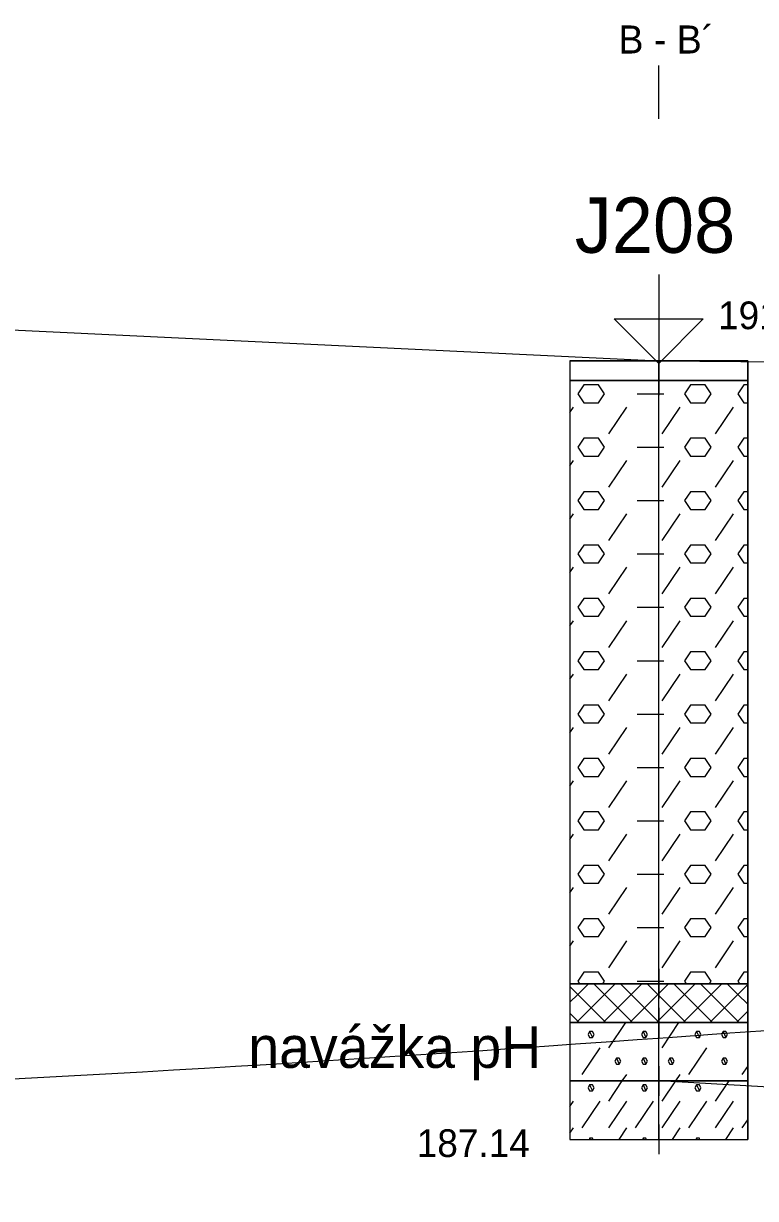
# Model space of a CAD drawing. Extents: x 3042 to 4120, y 576 to 2694.
# Drawn here: x 3282.33 to 3301.15, y 2136.23 to 2166.42 of the extents above; entities that cross this region are included whole.
import ezdxf

# ---------------------------------------------------------------- set-up
doc = ezdxf.new("R2010")
doc.units = 0
for name, color, linetype in [('11', 7, 'Continuous'), ('15', 7, 'Continuous'), ('16', 7, 'Continuous'), ('17', 7, 'Continuous'), ('18', 7, 'Continuous'), ('22', 7, 'Continuous'), ('51', 7, 'Continuous'), ('52', 7, 'Continuous'), ('53', 7, 'Continuous'), ('56', 7, 'Continuous'), ('HPV', 7, 'Continuous'), ('rozhraní', 7, 'Continuous')]:
    doc.layers.add(name, color=color, linetype=linetype)

msp = doc.modelspace()

# ---------------------------------------------------------------- linework, layer by layer
at = {"layer": '11'}
for p, q in [((3266.332, 2159.302), (3298.662, 2157.752)), ((3298.662, 2157.752), (3367.862, 2157.202))]:
    msp.add_line(p, q, dxfattribs=at)
at = {"layer": '15'}
msp.add_lwpolyline([(3298.662, 2159.974), (3298.662, 2157.688), (3297.519, 2158.831), (3299.805, 2158.831), (3298.662, 2157.688)], dxfattribs=at)
at = {"layer": '18'}
for p, q in [((3298.662, 2137.752), (3298.662, 2157.752)), ((3298.662, 2138.133), (3298.662, 2137.371)), ((3298.281, 2137.752), (3299.043, 2137.752))]:
    msp.add_line(p, q, dxfattribs=at)
at = {"layer": '22'}
msp.add_lwpolyline([(3298.662, 2163.974), (3298.662, 2163.974), (3298.662, 2165.343)], dxfattribs=at)
at = {"layer": '51'}
for p, q in [((3297.38, 2157.251), (3297.381, 2157.252)), ((3298.752, 2157.251), (3298.752, 2157.252)), ((3300.124, 2157.251), (3300.124, 2157.252)), ((3298.104, 2156.908), (3298.79, 2156.908)), ((3296.376, 2156.43), (3296.466, 2156.565)), ((3297.38, 2155.879), (3297.838, 2156.565)), ((3298.752, 2155.879), (3299.209, 2156.565)), ((3300.124, 2155.879), (3300.581, 2156.565)), ((3300.848, 2156.679), (3300.948, 2156.679)), ((3298.104, 2155.536), (3298.79, 2155.536)), ((3296.376, 2155.058), (3296.466, 2155.194)), ((3297.38, 2154.508), (3297.838, 2155.194)), ((3298.752, 2154.508), (3299.209, 2155.194)), ((3300.124, 2154.508), (3300.581, 2155.194)), ((3300.848, 2155.308), (3300.948, 2155.308)), ((3298.104, 2154.165), (3298.79, 2154.165)), ((3296.376, 2153.686), (3296.466, 2153.822)), ((3297.38, 2153.136), (3297.838, 2153.822)), ((3298.752, 2153.136), (3299.209, 2153.822)), ((3300.124, 2153.136), (3300.581, 2153.822)), ((3300.848, 2153.936), (3300.948, 2153.936)), ((3298.104, 2152.793), (3298.79, 2152.793)), ((3296.376, 2152.315), (3296.466, 2152.45)), ((3297.38, 2151.765), (3297.838, 2152.45)), ((3298.752, 2151.765), (3299.209, 2152.45)), ((3300.124, 2151.765), (3300.581, 2152.45)), ((3300.848, 2152.565), (3300.948, 2152.565)), ((3298.104, 2151.422), (3298.79, 2151.422)), ((3300.848, 2151.193), (3300.948, 2151.193)), ((3296.376, 2150.943), (3296.466, 2151.079)), ((3297.38, 2150.393), (3297.838, 2151.079)), ((3298.752, 2150.393), (3299.209, 2151.079)), ((3300.124, 2150.393), (3300.581, 2151.079)), ((3298.104, 2150.05), (3298.79, 2150.05)), ((3296.376, 2149.572), (3296.466, 2149.707)), ((3297.38, 2149.021), (3297.838, 2149.707)), ((3298.752, 2149.021), (3299.209, 2149.707)), ((3300.124, 2149.021), (3300.581, 2149.707)), ((3300.848, 2149.821), (3300.948, 2149.821)), ((3298.104, 2148.678), (3298.79, 2148.678)), ((3300.848, 2148.45), (3300.948, 2148.45)), ((3296.376, 2148.2), (3296.466, 2148.336)), ((3297.38, 2147.65), (3297.838, 2148.336)), ((3298.752, 2147.65), (3299.209, 2148.336)), ((3300.124, 2147.65), (3300.581, 2148.336)), ((3298.104, 2147.307), (3298.79, 2147.307)), ((3296.376, 2146.828), (3296.466, 2146.964)), ((3297.38, 2146.278), (3297.838, 2146.964)), ((3298.752, 2146.278), (3299.209, 2146.964)), ((3300.124, 2146.278), (3300.581, 2146.964)), ((3300.848, 2147.078), (3300.948, 2147.078)), ((3298.104, 2145.935), (3298.79, 2145.935)), ((3300.848, 2145.707), (3300.948, 2145.707)), ((3296.376, 2145.457), (3296.466, 2145.592)), ((3297.38, 2144.907), (3297.838, 2145.592)), ((3298.752, 2144.907), (3299.209, 2145.592)), ((3300.124, 2144.907), (3300.581, 2145.592)), ((3298.104, 2144.564), (3298.79, 2144.564)), ((3296.376, 2144.085), (3296.466, 2144.221)), ((3297.38, 2143.535), (3297.838, 2144.221)), ((3298.752, 2143.535), (3299.209, 2144.221)), ((3300.124, 2143.535), (3300.581, 2144.221)), ((3300.848, 2144.335), (3300.948, 2144.335)), ((3298.104, 2143.192), (3298.79, 2143.192)), ((3300.848, 2142.963), (3300.948, 2142.963)), ((3296.376, 2142.714), (3296.466, 2142.849)), ((3297.38, 2142.163), (3297.838, 2142.849)), ((3298.752, 2142.163), (3299.209, 2142.849)), ((3300.124, 2142.163), (3300.581, 2142.849)), ((3296.58, 2141.478), (3296.854, 2141.752)), ((3296.992, 2141.752), (3297.266, 2141.478)), ((3297.266, 2141.478), (3297.54, 2141.752)), ((3297.678, 2141.752), (3297.952, 2141.478)), ((3297.952, 2141.478), (3298.226, 2141.752)), ((3298.104, 2141.82), (3298.79, 2141.82)), ((3298.364, 2141.752), (3298.638, 2141.478)), ((3298.638, 2141.478), (3298.912, 2141.752)), ((3299.05, 2141.752), (3299.324, 2141.478)), ((3299.324, 2141.478), (3299.598, 2141.752)), ((3299.735, 2141.752), (3300.009, 2141.478)), ((3300.009, 2141.478), (3300.283, 2141.752)), ((3300.421, 2141.752), (3300.695, 2141.478)), ((3300.695, 2141.478), (3300.948, 2141.73)), ((3296.376, 2141.682), (3296.58, 2141.478)), ((3296.376, 2141.273), (3296.58, 2141.478)), ((3296.58, 2141.478), (3297.266, 2140.792)), ((3296.58, 2140.792), (3297.266, 2141.478)), ((3297.266, 2141.478), (3297.952, 2140.792)), ((3297.266, 2140.792), (3297.952, 2141.478)), ((3297.952, 2141.478), (3298.638, 2140.792)), ((3297.952, 2140.792), (3298.638, 2141.478)), ((3298.638, 2141.478), (3299.324, 2140.792)), ((3298.638, 2140.792), (3299.324, 2141.478)), ((3299.324, 2141.478), (3300.009, 2140.792)), ((3299.324, 2140.792), (3300.009, 2141.478)), ((3300.009, 2141.478), (3300.695, 2140.792)), ((3300.009, 2140.792), (3300.695, 2141.478)), ((3300.695, 2141.478), (3300.948, 2141.225)), ((3296.376, 2140.996), (3296.58, 2140.792)), ((3300.695, 2140.792), (3300.948, 2141.044)), ((3296.54, 2140.752), (3296.58, 2140.792)), ((3296.58, 2140.792), (3296.621, 2140.752)), ((3297.226, 2140.752), (3297.266, 2140.792)), ((3297.266, 2140.792), (3297.306, 2140.752)), ((3297.38, 2140.106), (3297.811, 2140.752)), ((3297.912, 2140.752), (3297.952, 2140.792)), ((3297.952, 2140.792), (3297.992, 2140.752)), ((3298.598, 2140.752), (3298.638, 2140.792)), ((3298.638, 2140.792), (3298.678, 2140.752)), ((3298.752, 2140.106), (3299.182, 2140.752)), ((3299.283, 2140.752), (3299.324, 2140.792)), ((3299.324, 2140.792), (3299.364, 2140.752)), ((3299.969, 2140.752), (3300.009, 2140.792)), ((3300.009, 2140.792), (3300.05, 2140.752)), ((3300.655, 2140.752), (3300.695, 2140.792)), ((3300.695, 2140.792), (3300.735, 2140.752)), ((3296.695, 2139.42), (3297.152, 2140.106)), ((3299.438, 2139.42), (3299.895, 2140.106)), ((3300.809, 2139.42), (3300.948, 2139.628)), ((3297.725, 2139.252), (3297.838, 2139.42)), ((3299.097, 2139.252), (3299.209, 2139.42)), ((3297.38, 2138.734), (3297.725, 2139.252)), ((3298.752, 2138.734), (3299.097, 2139.252)), ((3300.124, 2138.734), (3300.468, 2139.252)), ((3296.376, 2138.599), (3296.466, 2138.734)), ((3296.695, 2138.049), (3297.152, 2138.734)), ((3297.38, 2138.049), (3297.838, 2138.734)), ((3298.066, 2138.049), (3298.523, 2138.734)), ((3298.752, 2138.049), (3299.209, 2138.734)), ((3299.438, 2138.049), (3299.895, 2138.734)), ((3300.124, 2138.049), (3300.581, 2138.734)), ((3300.809, 2138.049), (3300.948, 2138.256)), ((3296.376, 2137.913), (3296.466, 2138.049)), ((3297.64, 2137.752), (3297.838, 2138.049)), ((3299.011, 2137.752), (3299.209, 2138.049)), ((3300.383, 2137.752), (3300.581, 2138.049)), ((3296.885, 2137.782), (3296.87, 2137.752)), ((3298.257, 2137.782), (3298.242, 2137.752)), ((3299.628, 2137.782), (3299.613, 2137.752))]:
    msp.add_line(p, q, dxfattribs=at)
for points in [[(3296.376, 2157.252), (3300.948, 2157.252), (3300.948, 2157.752), (3296.376, 2157.752)], [(3296.376, 2141.752), (3300.948, 2141.752), (3300.948, 2157.252), (3296.376, 2157.252)], [(3296.376, 2140.752), (3300.948, 2140.752), (3300.948, 2141.752), (3296.376, 2141.752)], [(3296.376, 2139.252), (3300.948, 2139.252), (3300.948, 2140.752), (3296.376, 2140.752)], [(3296.376, 2137.752), (3300.948, 2137.752), (3300.948, 2139.252), (3296.376, 2139.252)]]:
    msp.add_lwpolyline(points, close=True, dxfattribs=at)
for points in [[(3296.733, 2156.679), (3297.114, 2156.679), (3297.266, 2156.908), (3297.114, 2157.137), (3296.733, 2157.137), (3296.58, 2156.908), (3296.733, 2156.679)], [(3299.476, 2156.679), (3299.857, 2156.679), (3300.009, 2156.908), (3299.857, 2157.137), (3299.476, 2157.137), (3299.324, 2156.908), (3299.476, 2156.679)], [(3300.948, 2157.137), (3300.848, 2157.137), (3300.695, 2156.908), (3300.848, 2156.679)], [(3296.733, 2155.308), (3297.114, 2155.308), (3297.266, 2155.536), (3297.114, 2155.765), (3296.733, 2155.765), (3296.58, 2155.536), (3296.733, 2155.308)], [(3299.476, 2155.308), (3299.857, 2155.308), (3300.009, 2155.536), (3299.857, 2155.765), (3299.476, 2155.765), (3299.324, 2155.536), (3299.476, 2155.308)], [(3300.948, 2155.765), (3300.848, 2155.765), (3300.695, 2155.536), (3300.848, 2155.308)], [(3296.733, 2153.936), (3297.114, 2153.936), (3297.266, 2154.165), (3297.114, 2154.393), (3296.733, 2154.393), (3296.58, 2154.165), (3296.733, 2153.936)], [(3299.476, 2153.936), (3299.857, 2153.936), (3300.009, 2154.165), (3299.857, 2154.393), (3299.476, 2154.393), (3299.324, 2154.165), (3299.476, 2153.936)], [(3300.948, 2154.393), (3300.848, 2154.393), (3300.695, 2154.165), (3300.848, 2153.936)], [(3296.733, 2152.565), (3297.114, 2152.565), (3297.266, 2152.793), (3297.114, 2153.022), (3296.733, 2153.022), (3296.58, 2152.793), (3296.733, 2152.565)], [(3299.476, 2152.565), (3299.857, 2152.565), (3300.009, 2152.793), (3299.857, 2153.022), (3299.476, 2153.022), (3299.324, 2152.793), (3299.476, 2152.565)], [(3300.948, 2153.022), (3300.848, 2153.022), (3300.695, 2152.793), (3300.848, 2152.565)], [(3296.733, 2151.193), (3297.114, 2151.193), (3297.266, 2151.422), (3297.114, 2151.65), (3296.733, 2151.65), (3296.58, 2151.422), (3296.733, 2151.193)], [(3299.476, 2151.193), (3299.857, 2151.193), (3300.009, 2151.422), (3299.857, 2151.65), (3299.476, 2151.65), (3299.324, 2151.422), (3299.476, 2151.193)], [(3300.948, 2151.65), (3300.848, 2151.65), (3300.695, 2151.422), (3300.848, 2151.193)], [(3296.733, 2149.821), (3297.114, 2149.821), (3297.266, 2150.05), (3297.114, 2150.279), (3296.733, 2150.279), (3296.58, 2150.05), (3296.733, 2149.821)], [(3299.476, 2149.821), (3299.857, 2149.821), (3300.009, 2150.05), (3299.857, 2150.279), (3299.476, 2150.279), (3299.324, 2150.05), (3299.476, 2149.821)], [(3300.948, 2150.279), (3300.848, 2150.279), (3300.695, 2150.05), (3300.848, 2149.821)], [(3296.733, 2148.45), (3297.114, 2148.45), (3297.266, 2148.678), (3297.114, 2148.907), (3296.733, 2148.907), (3296.58, 2148.678), (3296.733, 2148.45)], [(3299.476, 2148.45), (3299.857, 2148.45), (3300.009, 2148.678), (3299.857, 2148.907), (3299.476, 2148.907), (3299.324, 2148.678), (3299.476, 2148.45)], [(3300.948, 2148.907), (3300.848, 2148.907), (3300.695, 2148.678), (3300.848, 2148.45)], [(3296.733, 2147.078), (3297.114, 2147.078), (3297.266, 2147.307), (3297.114, 2147.535), (3296.733, 2147.535), (3296.58, 2147.307), (3296.733, 2147.078)], [(3299.476, 2147.078), (3299.857, 2147.078), (3300.009, 2147.307), (3299.857, 2147.535), (3299.476, 2147.535), (3299.324, 2147.307), (3299.476, 2147.078)], [(3300.948, 2147.535), (3300.848, 2147.535), (3300.695, 2147.307), (3300.848, 2147.078)], [(3296.733, 2145.707), (3297.114, 2145.707), (3297.266, 2145.935), (3297.114, 2146.164), (3296.733, 2146.164), (3296.58, 2145.935), (3296.733, 2145.707)], [(3299.476, 2145.707), (3299.857, 2145.707), (3300.009, 2145.935), (3299.857, 2146.164), (3299.476, 2146.164), (3299.324, 2145.935), (3299.476, 2145.707)], [(3300.948, 2146.164), (3300.848, 2146.164), (3300.695, 2145.935), (3300.848, 2145.707)], [(3296.733, 2144.335), (3297.114, 2144.335), (3297.266, 2144.564), (3297.114, 2144.792), (3296.733, 2144.792), (3296.58, 2144.564), (3296.733, 2144.335)], [(3299.476, 2144.335), (3299.857, 2144.335), (3300.009, 2144.564), (3299.857, 2144.792), (3299.476, 2144.792), (3299.324, 2144.564), (3299.476, 2144.335)], [(3300.948, 2144.792), (3300.848, 2144.792), (3300.695, 2144.564), (3300.848, 2144.335)], [(3296.733, 2142.963), (3297.114, 2142.963), (3297.266, 2143.192), (3297.114, 2143.421), (3296.733, 2143.421), (3296.58, 2143.192), (3296.733, 2142.963)], [(3299.476, 2142.963), (3299.857, 2142.963), (3300.009, 2143.192), (3299.857, 2143.421), (3299.476, 2143.421), (3299.324, 2143.192), (3299.476, 2142.963)], [(3300.948, 2143.421), (3300.848, 2143.421), (3300.695, 2143.192), (3300.848, 2142.963)], [(3297.22, 2141.752), (3297.266, 2141.82), (3297.114, 2142.049), (3296.733, 2142.049), (3296.58, 2141.82), (3296.626, 2141.752)], [(3299.963, 2141.752), (3300.009, 2141.82), (3299.857, 2142.049), (3299.476, 2142.049), (3299.324, 2141.82), (3299.369, 2141.752)], [(3300.948, 2142.049), (3300.848, 2142.049), (3300.695, 2141.82), (3300.741, 2141.752)], [(3296.885, 2140.525), (3296.847, 2140.449), (3296.885, 2140.373), (3296.961, 2140.373), (3296.999, 2140.449), (3296.961, 2140.525), (3296.885, 2140.525), (3296.961, 2140.373)], [(3298.257, 2140.525), (3298.219, 2140.449), (3298.257, 2140.373), (3298.333, 2140.373), (3298.371, 2140.449), (3298.333, 2140.525), (3298.257, 2140.525), (3298.333, 2140.373)], [(3299.628, 2140.525), (3299.59, 2140.449), (3299.628, 2140.373), (3299.705, 2140.373), (3299.743, 2140.449), (3299.705, 2140.525), (3299.628, 2140.525), (3299.705, 2140.373)], [(3300.314, 2140.525), (3300.276, 2140.449), (3300.314, 2140.373), (3300.39, 2140.373), (3300.428, 2140.449), (3300.39, 2140.525), (3300.314, 2140.525), (3300.39, 2140.373)], [(3297.571, 2139.839), (3297.533, 2139.763), (3297.571, 2139.687), (3297.647, 2139.687), (3297.685, 2139.763), (3297.647, 2139.839), (3297.571, 2139.839), (3297.647, 2139.687)], [(3298.257, 2139.839), (3298.219, 2139.763), (3298.257, 2139.687), (3298.333, 2139.687), (3298.371, 2139.763), (3298.333, 2139.839), (3298.257, 2139.839), (3298.333, 2139.687)], [(3298.943, 2139.839), (3298.904, 2139.763), (3298.943, 2139.687), (3299.019, 2139.687), (3299.057, 2139.763), (3299.019, 2139.839), (3298.943, 2139.839), (3299.019, 2139.687)], [(3300.314, 2139.839), (3300.276, 2139.763), (3300.314, 2139.687), (3300.39, 2139.687), (3300.428, 2139.763), (3300.39, 2139.839), (3300.314, 2139.839), (3300.39, 2139.687)], [(3296.885, 2139.153), (3296.847, 2139.077), (3296.885, 2139.001), (3296.961, 2139.001), (3296.999, 2139.077), (3296.961, 2139.153), (3296.885, 2139.153), (3296.961, 2139.001)], [(3298.257, 2139.153), (3298.219, 2139.077), (3298.257, 2139.001), (3298.333, 2139.001), (3298.371, 2139.077), (3298.333, 2139.153), (3298.257, 2139.153), (3298.333, 2139.001)], [(3299.628, 2139.153), (3299.59, 2139.077), (3299.628, 2139.001), (3299.705, 2139.001), (3299.743, 2139.077), (3299.705, 2139.153), (3299.628, 2139.153), (3299.705, 2139.001)], [(3296.976, 2137.752), (3296.961, 2137.782), (3296.885, 2137.782), (3296.9, 2137.752)], [(3298.348, 2137.752), (3298.333, 2137.782), (3298.257, 2137.782), (3298.272, 2137.752)], [(3299.72, 2137.752), (3299.705, 2137.782), (3299.628, 2137.782), (3299.643, 2137.752)]]:
    msp.add_lwpolyline(points, dxfattribs=at)
at = {"layer": '53'}
for p, q in [((3296.376, 2157.752), (3300.948, 2157.752)), ((3296.376, 2157.752), (3296.376, 2137.752)), ((3300.948, 2157.752), (3300.948, 2137.752)), ((3296.376, 2157.252), (3300.948, 2157.252)), ((3296.376, 2141.752), (3300.948, 2141.752)), ((3296.376, 2140.752), (3300.948, 2140.752)), ((3296.376, 2139.252), (3300.948, 2139.252)), ((3296.376, 2137.752), (3300.948, 2137.752))]:
    msp.add_line(p, q, dxfattribs=at)
at = {"layer": '56'}
for p, q in [((3298.662, 2158.133), (3298.662, 2157.371)), ((3298.281, 2157.752), (3299.043, 2157.752)), ((3298.662, 2157.633), (3298.662, 2156.871)), ((3298.281, 2157.252), (3299.043, 2157.252)), ((3298.662, 2142.133), (3298.662, 2141.371)), ((3298.281, 2141.752), (3299.043, 2141.752)), ((3298.662, 2141.133), (3298.662, 2140.371)), ((3298.281, 2140.752), (3299.043, 2140.752)), ((3298.662, 2139.633), (3298.662, 2138.871)), ((3298.281, 2139.252), (3299.043, 2139.252)), ((3298.662, 2138.133), (3298.662, 2137.371)), ((3298.281, 2137.752), (3299.043, 2137.752))]:
    msp.add_line(p, q, dxfattribs=at)
at = {"layer": 'HPV'}
msp.add_spline([(3258.022, 2138.81), (3266.332, 2138.81), (3367.862, 2141.731), (3399.072, 2138.406), (3407.88, 2138.406)], degree=3, dxfattribs=at)
at = {"layer": 'rozhraní'}
msp.add_spline([(3298.674, 2139.261), (3355.621, 2136.64), (3374.573, 2136.232)], degree=3, dxfattribs=at)

# ---------------------------------------------------------------- texts
at = {"layer": '16'}
msp.add_text('J208', height=1.4224, dxfattribs=at).set_placement((3296.503, 2160.53))
at = {"layer": '17'}
for s, p in [('191.14', (3300.186, 2158.569)), ('187.14', (3292.439, 2137.299))]:
    msp.add_text(s, height=0.7112, dxfattribs=at).set_placement(p)
at = {"layer": '22'}
msp.add_text('B - B´', height=0.72, dxfattribs=at).set_placement((3297.626, 2165.652))
at = {"layer": '52'}
msp.add_text('navážka pH', height=1.0668, dxfattribs=at).set_placement((3288.109, 2139.588))

doc.saveas('drawing.dxf')
